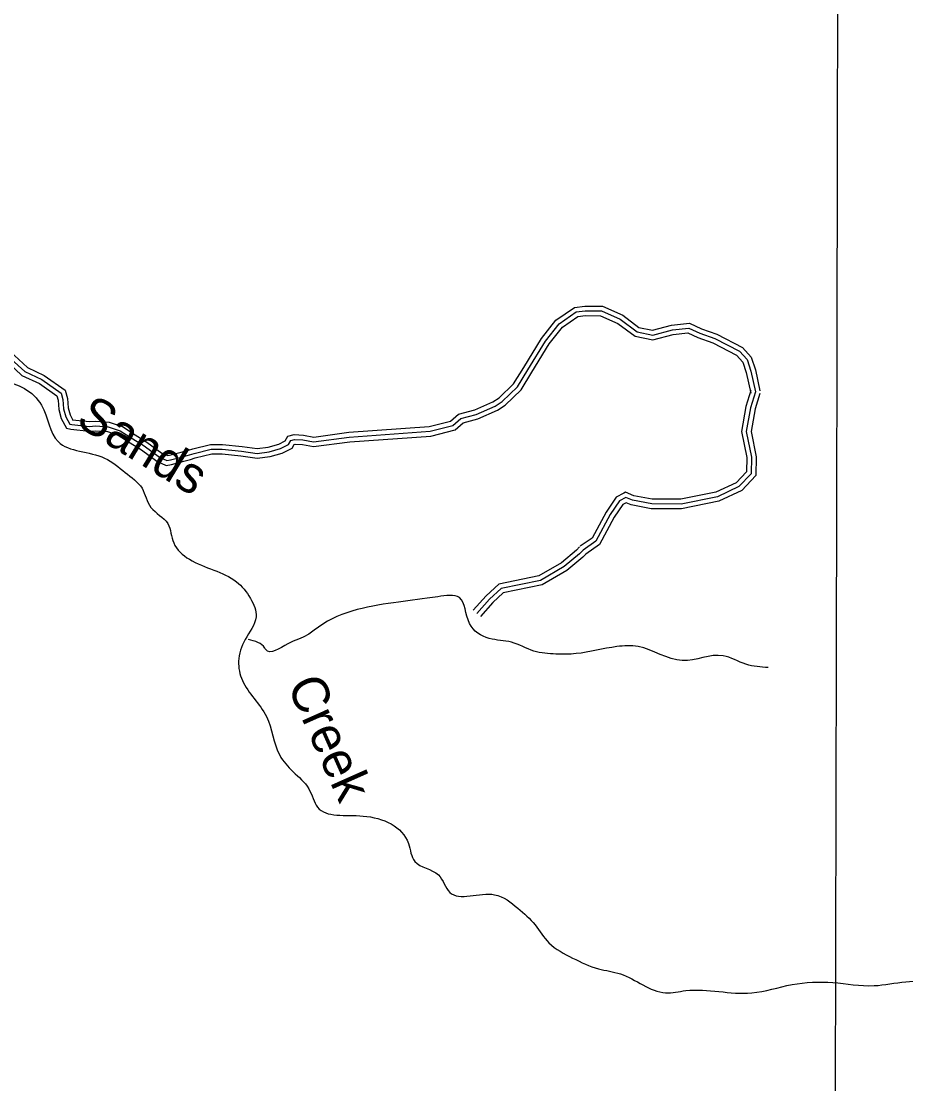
# Model space of a CAD drawing. Extents: x 3192986 to 3230865, y 867483 to 892886.
# Drawn here: x 3220768 to 3223568, y 885142 to 888507 of the extents above; entities that cross this region are included whole.
import ezdxf

# ---------------------------------------------------------------- set-up
doc = ezdxf.new("R2010")
doc.units = 0
for name, color, linetype in [('V-GRID-MAJR', 7, 'Continuous'), ('V-RIVR-IDEN', 7, 'Continuous'), ('V-ROAD-CNTR', 7, 'Continuous'), ('V-TOPO-SHOR', 7, 'Continuous')]:
    doc.layers.add(name, color=color, linetype=linetype)

msp = doc.modelspace()

# ---------------------------------------------------------------- linework, layer by layer
at = {"layer": 'V-GRID-MAJR'}
msp.add_spline([(3223326.2, 872871.5), (3223335.9, 878932.2), (3223345.6, 884994.8), (3223355.3, 891057.5), (3223355.3, 891059.4)], degree=3, dxfattribs=at)
at = {"layer": 'V-ROAD-CNTR'}
for points in [[(3220736.4, 887437.3), (3220778.9, 887397.9), (3220833.1, 887372.8), (3220894.3, 887329.7), (3220899.4, 887309.8), (3220902.2, 887279.9), (3220908.9, 887255), (3220921.7, 887231.5), (3220928.2, 887229.9), (3220983.6, 887224.3), (3221002.7, 887225.6), (3221043.6, 887223.1), (3221081.5, 887210.5), (3221120.9, 887184.6), (3221157.5, 887162.3), (3221205.2, 887126.9), (3221228.8, 887116.1), (3221240.4, 887118.2), (3221278.8, 887128), (3221315, 887138.8), (3221369.1, 887151.9), (3221404.5, 887152.3), (3221465.3, 887146.1), (3221515, 887138.8), (3221552.7, 887144), (3221588.8, 887153.7), (3221614.5, 887166.9), (3221621.6, 887180), (3221633.2, 887183.1), (3221659.8, 887182), (3221693.7, 887175.3), (3221806.3, 887190.6), (3222062.1, 887208.7), (3222134.4, 887227.1), (3222159.9, 887249.1), (3222208.4, 887262.4), (3222268.3, 887288.4), (3222290.8, 887303.3), (3222338.6, 887349.9), (3222371.7, 887403.4), (3222427.4, 887493.9), (3222470.8, 887549.4), (3222524.6, 887586.7), (3222553.2, 887590), (3222605.2, 887589.8), (3222664.4, 887563.5), (3222717.3, 887524), (3222767.1, 887513.6), (3222829.5, 887530.2), (3222881.2, 887535.5), (3222916, 887519.2), (3222963.5, 887502.5), (3223041.5, 887462.3), (3223065.6, 887435.6), (3223077.4, 887399.3), (3223091.9, 887333.2)], [(3221297.8, 887149.4), (3221311.1, 887153.3), (3221367.2, 887166.8), (3221405.2, 887167.3), (3221467.1, 887161), (3221515.1, 887153.9), (3221549.7, 887158.8), (3221583.3, 887167.8), (3221603.6, 887178.2), (3221611.5, 887192.8), (3221631.6, 887198.2), (3221661.5, 887196.9), (3221694.2, 887190.5), (3221804.8, 887205.5), (3222059.7, 887223.6), (3222127.3, 887240.8), (3222152.6, 887262.6), (3222203.4, 887276.6), (3222261.1, 887301.6), (3222281.3, 887315), (3222326.8, 887359.3), (3222358.9, 887411.3), (3222415.1, 887502.5), (3222460.4, 887560.4), (3222519.1, 887601.2), (3222552.4, 887605), (3222608.4, 887604.8), (3222672, 887576.5), (3222723.6, 887538), (3222766.7, 887529), (3222826.8, 887545), (3222883.8, 887550.9), (3222921.7, 887533.1), (3222969.5, 887516.3), (3223050.8, 887474.4), (3223078.9, 887443.3), (3223091.9, 887403.3), (3223106.5, 887336.4)], [(3220599.6, 887552.7), (3220621.7, 887547), (3220675, 887512.5), (3220746.5, 887448.4), (3220787.3, 887410.5), (3220840.6, 887385.9), (3220907.4, 887338.7), (3220914.2, 887312.4), (3220917, 887282.6), (3220922.9, 887260.7), (3220931.8, 887244.4), (3220930.8, 887244.7), (3220983.8, 887239.4), (3221002.7, 887240.6), (3221046.4, 887238), (3221088.1, 887224.1), (3221128.9, 887197.2), (3221165.9, 887174.7), (3221212.8, 887139.9), (3221230.7, 887131.7), (3221237.2, 887132.9), (3221274.8, 887142.5), (3221297.8, 887149.4)], [(3221303.9, 887119.9), (3221318.9, 887124.4), (3221371, 887136.9), (3221403.8, 887137.3), (3221463.4, 887131.3), (3221514.9, 887123.6), (3221555.7, 887129.3), (3221594.2, 887139.7), (3221625.5, 887155.7), (3221631.7, 887167.2), (3221634.9, 887168), (3221658, 887167), (3221693.3, 887160.1), (3221807.8, 887175.7), (3222064.5, 887193.8), (3222141.5, 887213.5), (3222167.1, 887235.5), (3222213.4, 887248.2), (3222275.5, 887275.2), (3222300.2, 887291.5), (3222350.4, 887340.4), (3222384.4, 887395.5), (3222439.7, 887485.3), (3222481.2, 887538.4), (3222530, 887572.3), (3222554.1, 887575), (3222602, 887574.8), (3222656.8, 887550.4), (3222711, 887510), (3222767.5, 887498.2), (3222832.2, 887515.4), (3222878.6, 887520.2), (3222910.3, 887505.3), (3222957.6, 887488.7), (3223032.2, 887450.2), (3223052.3, 887427.9), (3223062.9, 887395.4), (3223077.2, 887330)], [(3220587, 887524.9), (3220609.5, 887519.2), (3220656.7, 887488.6), (3220726.2, 887426.2), (3220770.4, 887385.3), (3220825.6, 887359.8), (3220881.1, 887320.6), (3220884.5, 887307.2), (3220887.4, 887277.3), (3220894.9, 887249.4), (3220911.7, 887218.6), (3220925.5, 887215.1), (3220983.3, 887209.3), (3221002.7, 887210.6), (3221040.7, 887208.3), (3221074.9, 887196.9), (3221112.9, 887171.9), (3221149.1, 887149.8), (3221197.5, 887113.9), (3221226.9, 887100.5), (3221243.6, 887103.6), (3221282.8, 887113.6), (3221303.9, 887119.9)], [(3223091.9, 887333.2), (3223076.5, 887283.4), (3223063.1, 887208), (3223079.8, 887126.9), (3223078.4, 887074.4), (3223039.9, 887033.4), (3222971.7, 887001.5), (3222857.1, 886978.4), (3222764, 886978.5), (3222703.2, 886990.1), (3222681.9, 886998.9), (3222661.7, 886988.3), (3222632.1, 886945), (3222586.7, 886860.4), (3222546.4, 886832.2)], [(3223077.6, 887337.6), (3223061.9, 887287), (3223047.9, 887207.8), (3223064.8, 887125.6), (3223063.6, 887080.5), (3223030.9, 887045.8), (3222967, 887015.9), (3222855.6, 886993.4), (3222765.4, 886993.5), (3222707.6, 887004.6), (3222681.2, 887015.4), (3222675.4, 887012.4)], [(3223106.2, 887328.8), (3223091.1, 887279.9), (3223078.4, 887208.2), (3223094.8, 887128.2), (3223093.2, 887068.3), (3223048.9, 887021), (3222976.4, 886987.2), (3222858.6, 886963.4), (3222762.5, 886963.5), (3222698.9, 886975.7), (3222682.7, 886982.4), (3222678.7, 886980.2)], [(3222675.4, 887012.4), (3222651.4, 886999.8), (3222619.3, 886952.8), (3222575.2, 886870.7), (3222537.8, 886844.5)], [(3222678.7, 886980.2), (3222672, 886976.7), (3222645, 886937.2), (3222598.3, 886850.2), (3222555, 886819.9)], [(3222535.4, 886842.4), (3222525.4, 886831.7), (3222478.1, 886792.4), (3222406.5, 886750.5), (3222279.7, 886724.7), (3222239.7, 886687.7), (3222199, 886641.8)], [(3222546.4, 886832.2), (3222535.7, 886820.7), (3222486.8, 886780), (3222411.9, 886736.3), (3222286.8, 886710.8), (3222250.4, 886677.2), (3222210.3, 886631.9)], [(3222557.3, 886821.9), (3222546, 886809.8), (3222495.4, 886767.7), (3222417.3, 886722.1), (3222293.9, 886697), (3222261.2, 886666.7), (3222221.5, 886621.9)]]:
    msp.add_lwpolyline(points, dxfattribs=at)
at = {"layer": 'V-TOPO-SHOR'}
for points in [[(3225727.9, 886754.1), (3225578.8, 886840.5), (3225460.9, 886939.2), (3225419.1, 887054.8), (3225380, 887108.5), (3225307.6, 887151.8), (3225262.9, 887205.3), (3225189.3, 887320.6), (3225163.4, 887378.2), (3225121.3, 887430.2), (3225047.1, 887455.6), (3225003.8, 887512.1), (3225002.8, 887575.4), (3225025.5, 887644.5), (3225071.8, 887714.1), (3225098, 887787.3), (3225101.2, 887853.5), (3225075.7, 887912.2), (3224951.8, 887886.1), (3224882.3, 887897.5), (3224865.4, 887960.3), (3224787.5, 887999), (3224723.7, 887996.1), (3224649.7, 888109.2), (3224621, 888166.5), (3224572, 888222.3), (3224507.8, 888270.1), (3224440.1, 888394.2), (3224376.9, 888448.8), (3224304.1, 888559.1), (3224246.2, 888607.3), (3224209.8, 888667.3), (3224205.7, 888730.8), (3224180, 888786.6), (3224114.6, 888780.9), (3223994.2, 888748.5), (3223930.4, 888730.2), (3223865.3, 888712.7), (3223800.4, 888718.8), (3223761.2, 888771), (3223683.1, 888810.6), (3223620.4, 888800.7), (3223452.8, 888699), (3223276.6, 888637.5), (3223212.8, 888642.4), (3223141.1, 888675.7), (3223071.9, 888692.6), (3223032.2, 888756), (3223060.5, 888806.2)], [(3219273.6, 887707.7), (3219422.4, 887710.3), (3219493.2, 887700.8), (3219563.1, 887678.2), (3219633.8, 887673.7), (3219698, 887627.1), (3219755.9, 887510.5), (3219889.3, 887497.7), (3220091.5, 887495.1), (3220225.4, 887477.5), (3220294.4, 887458), (3220365.7, 887406.4), (3220437.8, 887393.7), (3220498.9, 887407.5), (3220634.5, 887384.7), (3220778.2, 887344.3), (3220831.8, 887291.6), (3220884.8, 887175.9), (3221032.1, 887123.8), (3221097, 887078.5), (3221150.3, 887028.1), (3221178.7, 886967.8), (3221231.7, 886916.4), (3221250.6, 886855.1), (3221300.3, 886803.4), (3221449.1, 886732.3), (3221493.5, 886679.4), (3221511.3, 886620.9), (3221476.5, 886549), (3221455.9, 886480.2), (3221468.1, 886419.4), (3221543.9, 886305.7), (3221586.1, 886182.5), (3221628.7, 886130.5), (3221678.3, 886076.4), (3221706.1, 886018.3), (3221850.1, 885990.2), (3221993.6, 885903.3), (3222013.7, 885846.2), (3222088.5, 885803.4), (3222124.3, 885748.4), (3222266.7, 885740.9), (3222339.9, 885698.1), (3222394.7, 885645.2), (3222438.5, 885588.5), (3222513.5, 885540.3), (3222595.5, 885506.1), (3222664.7, 885490), (3222807.9, 885430.3), (3222871.4, 885437), (3223080.4, 885429.8), (3223208.1, 885456.2), (3223337.1, 885462.7), (3223467.8, 885453), (3223662.2, 885455.6), (3223736.8, 885416.3), (3223800.3, 885419.4), (3223893.8, 885443.9)], [(3223133, 886460.4), (3223062.3, 886470.7), (3222990.4, 886497.7), (3222860.7, 886482.5), (3222720.9, 886526.8), (3222653.5, 886526.7), (3222524.6, 886504.5), (3222460.7, 886503), (3222390.9, 886512.8), (3222319.9, 886540.6), (3222249.5, 886552.5), (3222186.8, 886600.4), (3222155, 886681.8), (3222087, 886684.8), (3221962.2, 886667.7), (3221708.8, 886588.8), (3221674.2, 886563.9), (3221611.9, 886535.5), (3221541.9, 886517.9), (3221539.5, 886521.9), (3221487, 886548.9)]]:
    msp.add_spline(points, degree=3, dxfattribs=at)

# ---------------------------------------------------------------- texts
at = {"layer": 'V-RIVR-IDEN'}
for s, rotation, p in [('Sands', 328.6479, (3220936.5, 887230.4)), ('Creek', 293.9806, (3221608.1, 886404.9))]:
    msp.add_text(s, height=116, rotation=rotation, dxfattribs=at).set_placement(p)

doc.saveas('drawing.dxf')
